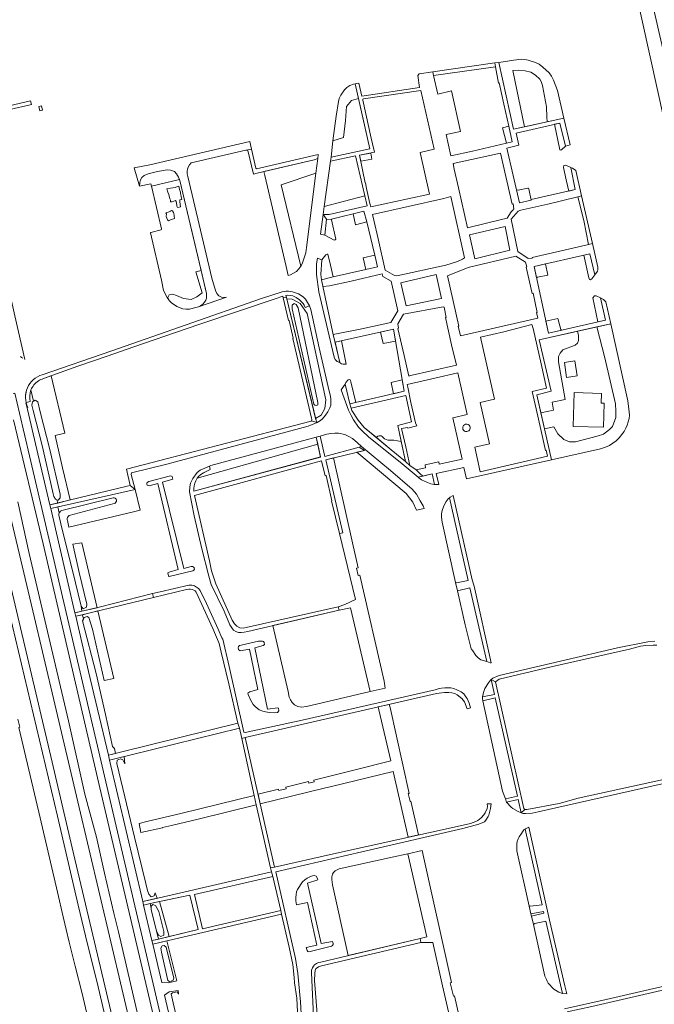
# Model space of a CAD drawing. Header units: metres. Extents: x 209813 to 223847, y 571801 to 587119.
# Tile 306 of 656: x 220373 to 220630, y 576081 to 576480. Entities that reach past the tile are written whole.
import ezdxf

# ---------------------------------------------------------------- set-up
doc = ezdxf.new("R2010")
doc.units = ezdxf.units.M
for name, color, linetype, lineweight in [('B-RO-GR-BEPLANTING_CULTUUR_BOSPLANTSOEN-GV', 8, 'Continuous', 0), ('B-RO-GR-BEPLANTING_CULTUUR_HEESTERS-GV', 8, 'Continuous', 0), ('B-RO-GR-BEPLANTING_CULTUUR_ROOS-GV', 8, 'Continuous', 0), ('B-RO-GR-HAAG-GV', 8, 'Continuous', 0), ('B-RO-OG-BEBOUWING_LAGE TRAFO-GV', 8, 'Continuous', 0), ('B-RO-OG-TERREIN_CULTUURSCHEIDING-GV', 8, 'Continuous', 0), ('B-RO-OG-WEG-GV', 8, 'Continuous', 0), ('B-RO-VH-VERHARDING_TEGEL-GV', 8, 'Continuous', 0)]:
    doc.layers.add(name, color=color, linetype=linetype, lineweight=lineweight)

msp = doc.modelspace()

# ---------------------------------------------------------------- linework, layer by layer
at = {"layer": 'B-RO-GR-BEPLANTING_CULTUUR_BOSPLANTSOEN-GV', "flags": 128}
for points in [[(220615.34, 576535.031), (220613.475, 576534.268), (220613.092, 576533.679), (220613.346, 576532.898), (220637.153, 576425.095), (220642.82, 576426.714), (220641.293, 576433.928), (220619.414, 576529.545), (220645.092, 576535.686), (220666.178, 576539.49), (220676.617, 576493.682), (220679.063, 576494.22), (220678.795, 576495.483), (220682.036, 576496.191), (220671.042, 576543.341), (220670.469, 576543.708), (220669.259, 576543.04)], [(220390.973, 576312.205), (220385.467, 576335.477), (220382.34, 576334.359)], [(220377.317, 576329.743), (220378.374, 576325.281), (220378.956, 576325.683), (220380.038, 576324.878), (220381.025, 576320.833), (220384.89, 576305.556), (220389.129, 576287.506), (220389.189, 576285.969), (220388.334, 576285.087), (220387.86, 576285.252), (220388.177, 576283.914), (220393.243, 576285.14), (220390.115, 576298.204), (220387.17, 576311.305), (220390.973, 576312.205)], [(220392.011, 576277.065), (220392.091, 576276.846), (220392.695, 576274.169), (220418.897, 576280.283), (220421.557, 576280.961), (220419.618, 576289.427), (220389.494, 576282.68), (220388.221, 576282.378), (220388.784, 576279.935)], [(220389.878, 576280.913), (220410.639, 576286.041)], [(220411.067, 576283.696), (220392.814, 576278.78)], [(220371.999, 576196.299), (220372.798, 576193.029), (220372.342, 576192.918), (220381.005, 576156.234), (220388.021, 576126.085), (220390.369, 576116.076), (220392.775, 576105.847), (220395.27, 576096.023), (220398.026, 576084.929), (220414.66, 576013.672), (220432.347, 575939.521), (220436.777, 575943.766), (220434.684, 575955.75), (220432.665, 575968.359), (220421.495, 576015.188), (220404.17, 576089.402), (220400.201, 576105.052), (220396.445, 576120.764), (220388.033, 576156.924), (220366.222, 576249.32)]]:
    msp.add_lwpolyline(points, dxfattribs=at)
for points in [[(220492.833, 576417.666), (220493.576, 576423.626), (220492.098, 576423.146), (220471.777, 576418.318), (220472.077, 576416.696), (220480.772, 576379.766), (220481.576, 576376.119), (220482.522, 576376.45), (220484.913, 576377.802), (220485.918, 576378.836), (220486.761, 576379.933), (220478.771, 576412.893)], [(220480.987, 576366.725), (220492.708, 576318.214), (220495.005, 576319.481), (220496.51, 576322.292), (220496.811, 576325.804), (220489.284, 576360.73), (220486.474, 576364.845), (220483.262, 576366.551)], [(220493.05, 576323.407), (220492.465, 576323.603), (220492.01, 576324.026), (220483.215, 576362.707), (220483.215, 576364.109), (220484.04, 576364.768), (220484.885, 576364.407), (220485.584, 576363.032), (220493.659, 576324.644), (220493.659, 576323.766)], [(220493.552, 576307.712), (220492.88, 576310.564), (220450.287, 576299.085), (220449.702, 576298.881), (220449.951, 576297.46), (220449.441, 576297.269), (220447.209, 576296.092), (220446.156, 576295.408), (220445.279, 576294.723), (220444.634, 576293.93)], [(220535.134, 576284.782), (220533.553, 576287.496), (220531.85, 576289.522), (220523.141, 576297.116), (220511.349, 576306.825), (220510.386, 576306.498), (220512.552, 576305.253), (220509.392, 576304.479), (220529.494, 576287.795), (220532.156, 576284.229), (220533.666, 576281.01), (220536.71, 576281.666), (220536.321, 576282.745)], [(220500, 576302.18), (220496.868, 576301.413), (220503.738, 576271.862), (220502.336, 576271.481), (220508.857, 576244.721), (220504.588, 576242.786), (220501.796, 576241.81), (220502.225, 576240.423), (220506.902, 576241.413), (220514.793, 576207.412), (220520.964, 576208.83), (220520.475, 576211.628), (220510.698, 576254.689), (220509.987, 576254.508), (220509.232, 576257.469), (220510.021, 576257.67), (220507.719, 576267.809)], [(220404.131, 576241.448), (220397.981, 576267.778), (220394.27, 576267.189), (220396.857, 576255.726), (220399.943, 576242.876), (220399.839, 576241.707), (220398.434, 576240.96), (220397.602, 576242.031), (220397.97, 576240.055)], [(220398.565, 576236.869), (220398.808, 576237.418), (220400.045, 576237.949), (220400.762, 576237.463), (220402.218, 576232.7), (220407.018, 576211.872), (220410.847, 576212.768), (220404.46, 576240.124), (220398.153, 576238.594)], [(220522.593, 576202.246), (220518.082, 576201.212), (220518.395, 576199.991), (220523.205, 576179.339), (220507.675, 576175.404), (220491.985, 576171.49), (220492.148, 576170.794), (220489.936, 576170.276), (220489.78, 576170.942), (220480.589, 576168.655), (220480.736, 576168.052), (220477.764, 576167.326), (220477.62, 576167.917), (220469.358, 576165.862), (220470.261, 576161.845), (220496.226, 576168.304), (220499.18, 576168.924), (220524.211, 576175.051), (220530.306, 576148.352), (220534.443, 576149.276), (220531.373, 576162.977), (220531.026, 576162.898), (220530.306, 576166.073), (220530.667, 576166.155), (220522.932, 576200.97)], [(220421.878, 576150.296), (220430.646, 576152.177), (220430.6, 576152.377), (220434.317, 576153.127), (220445.115, 576155.725), (220468.665, 576161.509), (220467.811, 576165.333), (220438.579, 576158.176), (220424.349, 576154.681), (220421.116, 576153.889)], [(220535.067, 576107.277), (220535.436, 576105.72), (220540.181, 576105.628), (220544.163, 576088.103), (220552.651, 576051.188), (220551.089, 576051), (220553.739, 576040.835), (220556.106, 576038.782), (220559.555, 576039.016), (220561.288, 576039.297), (220559.461, 576043.224), (220556.289, 576051.725), (220549.092, 576084.007), (220548.596, 576083.883), (220547.243, 576089.311), (220547.874, 576089.468), (220536.633, 576139.888), (220535.88, 576143.01), (220530.054, 576141.669), (220537.835, 576107.995)], [(220426.014, 576119.62), (220426.006, 576120.466), (220426.777, 576121.081), (220427.861, 576120.709), (220429.137, 576118.25), (220431.226, 576110.193), (220431.17, 576108.607), (220429.949, 576108.094), (220429, 576108.699), (220428.288, 576110.171), (220429.024, 576107.056), (220433.271, 576108.072), (220429.465, 576122.245), (220425.581, 576121.426)]]:
    msp.add_lwpolyline(points, close=True, dxfattribs=at)
at = {"layer": 'B-RO-GR-BEPLANTING_CULTUUR_BOSPLANTSOEN-GV'}
for points in [[(220382.34, 576334.359, 0.0681552), (220380.298, 576333.396)], [(220410.639, 576286.041, -0.9330231), (220411.067, 576283.696)], [(220388.784, 576279.935, -0.2074733), (220389.878, 576280.913)], [(220392.814, 576278.78, 0.2931791), (220392.011, 576277.065)]]:
    msp.add_lwpolyline(points, format="xyb", dxfattribs=at)
at = {"layer": 'B-RO-GR-BEPLANTING_CULTUUR_HEESTERS-GV', "flags": 128}
for points in [[(220510.166, 576447.926), (220508.812, 576453.916), (220508.031, 576453.725), (220506.645, 576453.201), (220505.369, 576452.421), (220504.46, 576451.482), (220502.88, 576449.253), (220502.305, 576447.979), (220501.937, 576446.752), (220500.991, 576440.793), (220499.755, 576430.731), (220504.039, 576432.124), (220504.889, 576439.067), (220505.173, 576444.735), (220507.298, 576447.144)], [(220594.072, 576428.621), (220591.771, 576437.994), (220589.636, 576437.504), (220591.792, 576427.158), (220591.983, 576426.966), (220592.413, 576427.141)], [(220571.038, 576436.771), (220568.52, 576436.12), (220570.043, 576429.856), (220572.466, 576430.444)], [(220421.274, 576412.445), (220425.909, 576413.332), (220426.137, 576412.384), (220437.497, 576415.112), (220437.098, 576416.062), (220436.367, 576417.385), (220435.555, 576418.326), (220433.834, 576418.949), (220432.512, 576419.078), (220428.559, 576418.381), (220424.814, 576417.461), (220423.14, 576416.713), (220422.294, 576415.917), (220421.72, 576414.946), (220421.384, 576413.894)], [(220495.789, 576400.896), (220498.21, 576400.894), (220513.639, 576404.369), (220512.676, 576408.497), (220496.237, 576404.123)], [(220513.505, 576397.883), (220512.33, 576402.251), (220507.947, 576401.219), (220508.915, 576396.709)], [(220496.465, 576392.578), (220500.208, 576390.566), (220500.59, 576390.646), (220500.846, 576390.853), (220499.196, 576398.71), (220497.173, 576399.063)], [(220498.727, 576380.435), (220497.732, 576384.816), (220497.43, 576384.864), (220496.856, 576384.562), (220495.228, 576382.508), (220494.84, 576376.597), (220495.077, 576374.429), (220499.811, 576375.667)], [(220433.237, 576366.248), (220433.367, 576366.077), (220434.338, 576365.12), (220436.409, 576363.62), (220438.893, 576362.709), (220440.28, 576362.517), (220441.602, 576362.563), (220444.2, 576363.134), (220445.221, 576363.5), (220446.193, 576363.961), (220447.022, 576364.597), (220447.629, 576365.346), (220448.139, 576366.142), (220448.491, 576367.018), (220448.461, 576368.867), (220446.335, 576378.15), (220444.169, 576377.727), (220446.68, 576369.162), (220444.54, 576367.503), (220442.261, 576366.391), (220439.1, 576366.912), (220436.361, 576368.108), (220434.799, 576368.615), (220433.33, 576368.311), (220432.804, 576367.279)], [(220518.958, 576353.262), (220520.101, 576348.589), (220525.126, 576349.589), (220524.282, 576354.465)], [(220598.911, 576353.593), (220583.397, 576350.088), (220588.236, 576329.287), (220582.418, 576327.811), (220584.048, 576320.526), (220589.217, 576321.61), (220588.556, 576324.765), (220593.921, 576325.891), (220591.148, 576341.138), (220591.148, 576343.307), (220591.815, 576344.737), (220592.954, 576346.087), (220597.909, 576347.925), (220598.942, 576348.799), (220599.312, 576349.831), (220599.312, 576351.817)], [(220588.314, 576301.46), (220608.243, 576305.907), (220610.22, 576306.526), (220611.83, 576307.289), (220613.249, 576308.18), (220614.509, 576309.135), (220615.769, 576310.297), (220617.843, 576312.845), (220618.53, 576314.246), (220619.009, 576315.441), (220619.793, 576318.117), (220619.922, 576319.567), (220619.765, 576321.958), (220619.242, 576325.336), (220612.395, 576356.64), (220606.764, 576355.368), (220610.013, 576342.763), (220614.257, 576324.197), (220614.495, 576321.164), (220614.495, 576318.623), (220613.146, 576314.929), (220611.873, 576313.681), (220609.41, 576311.881), (220606.894, 576310.981), (220598.038, 576308.742), (220595.611, 576308.742), (220593.333, 576309.71), (220590.975, 576311.987), (220589.36, 576314.819), (220585.517, 576313.959)], [(220517.399, 576310.47), (220523.324, 576305.418), (220529.136, 576300.807), (220527.421, 576308.833), (220524.443, 576309.437), (220521.988, 576309.455), (220520.682, 576309.944), (220519.722, 576310.854), (220519.259, 576311.118), (220518.53, 576311.151), (220517.91, 576311.018)], [(220443.41, 576257.788), (220442.852, 576258.123), (220442.279, 576258.155), (220439.234, 576257.362), (220430.629, 576292.374), (220434.805, 576293.521), (220434.603, 576294.623), (220434.077, 576294.878), (220433.328, 576294.863), (220425.04, 576292.688), (220424.466, 576292.274), (220424.338, 576291.844), (220424.337, 576291.494), (220424.411, 576291.181), (220424.831, 576290.951), (220425.213, 576290.887), (220428.801, 576291.872), (220436.923, 576256.966), (220433.273, 576255.854), (220432.838, 576255.623), (220432.906, 576254.978), (220433.065, 576254.404), (220433.367, 576254.117), (220442.899, 576256.338), (220443.297, 576256.64), (220443.553, 576257.023), (220443.537, 576257.437)], [(220549.486, 576251.674), (220549.787, 576251.483), (220554.632, 576252.482), (220546.956, 576285.968), (220546.49, 576285.539), (220545.692, 576284.504), (220545.102, 576283.517), (220544.527, 576282.338), (220544.063, 576280.841), (220543.775, 576279.535), (220543.71, 576278.132), (220544.011, 576276.124)], [(220555.736, 576224.738), (220556.436, 576223.924), (220557.725, 576222.042), (220558.6, 576221.085), (220559.747, 576220.304), (220562.136, 576219.572), (220555.298, 576249.549), (220550.247, 576248.28), (220553.339, 576234.476)], [(220461.414, 576224.44), (220462.148, 576223.986), (220465.957, 576224.668), (220469.303, 576208.267), (220465.987, 576207.346), (220465.256, 576206.735), (220465.365, 576206.231), (220466.303, 576204.127), (220467.448, 576202.262), (220468.196, 576201.368), (220468.992, 576200.651), (220469.836, 576200.076), (220471.286, 576199.549), (220472.369, 576199.245), (220474.026, 576198.94), (220475.859, 576198.811), (220477.213, 576199.001), (220477.82, 576199.638), (220477.629, 576200.701), (220477.454, 576200.817), (220473.263, 576200.264), (220468.029, 576225.112), (220471.44, 576226.144), (220472.003, 576226.565), (220471.824, 576227.387), (220471.601, 576227.706), (220471.171, 576227.882), (220469.593, 576227.851), (220462.58, 576226.281), (220461.863, 576226.106), (220461.401, 576225.74), (220461.288, 576225.214)], [(220499.59, 576106.116), (220494.951, 576105.253), (220489.414, 576129.782), (220493.606, 576131.05), (220493.464, 576131.643), (220493.002, 576132.568), (220492.286, 576132.791), (220491.457, 576132.649), (220490.325, 576132.283), (220489.225, 576131.822), (220488.3, 576131.138), (220487.455, 576130.342), (220485.332, 576127.205), (220484.981, 576126.217), (220484.788, 576125.086), (220484.692, 576123.859), (220484.706, 576122.616), (220484.93, 576120.977), (220489.47, 576121.831), (220493.214, 576104.585), (220488.861, 576103.703), (220489.228, 576102.406), (220489.53, 576102.023), (220489.944, 576101.895), (220499.157, 576104.181), (220499.587, 576104.435), (220499.779, 576104.85), (220499.795, 576105.264)]]:
    msp.add_lwpolyline(points, close=True, dxfattribs=at)
at = {"layer": 'B-RO-GR-BEPLANTING_CULTUUR_HEESTERS-GV'}
msp.add_lwpolyline([(220554.92, 576315.439, 1.5929549), (220554.026, 576312.879)], format="xyb", dxfattribs=at)
at = {"layer": 'B-RO-GR-BEPLANTING_CULTUUR_ROOS-GV', "flags": 128}
for points in [[(220593.393, 576439.967), (220590.844, 576451.157), (220589.223, 576455.334), (220588.364, 576456.96), (220587.345, 576458.427), (220584.894, 576460.708), (220583.301, 576461.905), (220581.868, 576462.591), (220578.841, 576463.55), (220577.567, 576463.823), (220576.164, 576463.856), (220573.136, 576463.508), (220567, 576462.623), (220572.933, 576435.558), (220577.389, 576436.518), (220572.721, 576459.38), (220574.878, 576459.443), (220577.732, 576459.157), (220580.016, 576458.586), (220581.887, 576457.444), (220583.6, 576455.825), (220584.198, 576454.805), (220584.667, 576453.255), (220586.285, 576444.632), (220586.412, 576440.411), (220586.607, 576438.504)], [(220594.298, 576415.013), (220595.435, 576410.442), (220597.927, 576411.009), (220596.151, 576419.981), (220594.176, 576420.861), (220593.395, 576420.734), (220593.251, 576419.922)], [(220578.985, 576411.586), (220578.789, 576411.586), (220574.789, 576410.793), (220574.199, 576410.881), (220575.421, 576405.598), (220580.155, 576406.772), (220579.1, 576411.277)], [(220516.727, 576384.463), (220511.977, 576383.368), (220513.008, 576378.618), (220517.805, 576379.729)], [(220605.928, 576376.5), (220603.856, 576385.014), (220601.512, 576384.479), (220603.484, 576375.165), (220603.755, 576374.623), (220604.009, 576374.48), (220604.647, 576374.83)], [(220585.895, 576380.922), (220581.291, 576379.873), (220582.308, 576375.204), (220582.625, 576375.521), (220586.865, 576376.282)], [(220607.183, 576357.384), (220610.192, 576358.076), (220608.207, 576367.078), (220606.425, 576367.976), (220605.788, 576367.945), (220605.07, 576367.085)], [(220586.115, 576357.722), (220587.192, 576352.777), (220592.487, 576354.003), (220592.149, 576354.222), (220590.927, 576358.685)], [(220527.841, 576333.904), (220523.304, 576332.746), (220524.302, 576328.198), (220528.655, 576329.204)], [(220534.248, 576294.38), (220534.595, 576294.092), (220535.678, 576293.342), (220538.099, 576292.193), (220539.373, 576291.697), (220540.744, 576291.457), (220540.958, 576291.448), (220539.983, 576295.712)]]:
    msp.add_lwpolyline(points, close=True, dxfattribs=at)
at = {"layer": 'B-RO-GR-HAAG-GV', "flags": 128}
msp.add_lwpolyline([(220529.136, 576300.807), (220527.421, 576308.833), (220524.443, 576309.437), (220521.988, 576309.455), (220520.682, 576309.944), (220519.722, 576310.854), (220519.259, 576311.118), (220518.53, 576311.151), (220517.91, 576311.018), (220517.399, 576310.47), (220523.324, 576305.418)], close=True, dxfattribs=at)
at = {"layer": 'B-RO-OG-BEBOUWING_LAGE TRAFO-GV', "flags": 128}
msp.add_lwpolyline([(220380.52, 576444.764), (220380.89, 576442.979), (220381.933, 576443.202), (220381.563, 576444.987)], close=True, dxfattribs=at)
at = {"layer": 'B-RO-OG-TERREIN_CULTUURSCHEIDING-GV', "flags": 128}
for points in [[(220577.389, 576436.518), (220586.607, 576438.504), (220586.412, 576440.411), (220586.285, 576444.632), (220584.667, 576453.255), (220584.198, 576454.805), (220583.6, 576455.825), (220581.887, 576457.444), (220580.016, 576458.586), (220577.732, 576459.157), (220574.878, 576459.443), (220572.721, 576459.38)], [(220510.166, 576447.926), (220507.298, 576447.144), (220505.173, 576444.735), (220504.889, 576439.067), (220504.039, 576432.124), (220499.755, 576430.731), (220498.991, 576424.216), (220514.762, 576427.601)], [(220510.988, 576422.533), (220515.491, 576423.409), (220515.095, 576425.8), (220510.568, 576424.976)], [(220496.237, 576404.123), (220512.676, 576408.497), (220508.911, 576424.643), (220498.79, 576422.502)], [(220492.833, 576417.666), (220478.771, 576412.893), (220486.761, 576379.933), (220486.86, 576380.062), (220487.387, 576381.273), (220488.713, 576385.367), (220489.082, 576387.582)], [(220433.237, 576366.248), (220432.804, 576367.279), (220433.33, 576368.311), (220434.799, 576368.615), (220436.361, 576368.108), (220439.1, 576366.912), (220442.261, 576366.391), (220444.54, 576367.503), (220446.68, 576369.162), (220444.169, 576377.727), (220446.335, 576378.15), (220437.687, 576414.659), (220437.497, 576415.112), (220426.137, 576412.384), (220430.273, 576395.162), (220430.097, 576394.716), (220425.937, 576393.589), (220425.736, 576393.452), (220430.252, 576374.223), (220431.077, 576370.127), (220432.46, 576367.273)], [(220436.463, 576404.74), (220436.218, 576406.131), (220435.895, 576406.551), (220434.492, 576406.12), (220433.856, 576406.057), (220433.811, 576406.686), (220433.629, 576407.213), (220433.211, 576409.018), (220432.741, 576410.036), (220432.458, 576411.266), (220433.925, 576411.572), (220434.831, 576411.674), (220435.799, 576411.862), (220436.718, 576412.218), (220437.273, 576412.356), (220437.487, 576411.078), (220437.964, 576410.042), (220437.965, 576409.334), (220438.054, 576408.986), (220438.093, 576408.732), (220438.172, 576408.426), (220438.251, 576408.2), (220438.537, 576406.985), (220437.61, 576406.837), (220437.596, 576405.988), (220437.979, 576404.084), (220437.373, 576403.911), (220436.671, 576403.766), (220436.491, 576404.314)], [(220432.184, 576400.041), (220432.215, 576401.144), (220432.007, 576401.574), (220433.344, 576401.977), (220433.906, 576402.231), (220434.317, 576402.58), (220434.663, 576402.345), (220435.041, 576401.767), (220435.195, 576401.407), (220435.501, 576399.328), (220435.034, 576399.226), (220434.649, 576398.974), (220434.103, 576398.845), (220433.014, 576398.409), (220432.631, 576398.748)], [(220555.075, 576392.727), (220557.233, 576383.001), (220571.482, 576386.48), (220569.611, 576396.011)], [(220490.212, 576363.897), (220488.509, 576363.23), (220488.081, 576364.134), (220487.67, 576364.82), (220487.308, 576365.236), (220486.179, 576366.36), (220484.83, 576367.305), (220483.436, 576367.877), (220482.699, 576368.06), (220481.184, 576368.165), (220480.67, 576368.095), (220480.987, 576366.725), (220483.262, 576366.551), (220486.474, 576364.845), (220489.284, 576360.73), (220496.811, 576325.804), (220496.51, 576322.292), (220495.005, 576319.481), (220492.708, 576318.214), (220492.916, 576317.352), (220493.327, 576316.579), (220494.701, 576317.414), (220495.451, 576318.066), (220496.695, 576319.515), (220497.652, 576320.884), (220498.483, 576322.461), (220498.834, 576323.608), (220498.947, 576324.883), (220498.933, 576326.237), (220498.663, 576327.799), (220498.171, 576329.33), (220494.109, 576346.862), (220490.826, 576362.418)], [(220584.048, 576320.526), (220585.517, 576313.959), (220589.36, 576314.819), (220590.975, 576311.987), (220593.333, 576309.71), (220595.611, 576308.742), (220598.038, 576308.742), (220606.894, 576310.981), (220609.41, 576311.881), (220611.873, 576313.681), (220613.146, 576314.929), (220614.495, 576318.623), (220614.495, 576321.164), (220614.257, 576324.197), (220610.013, 576342.763), (220606.764, 576355.368), (220598.911, 576353.593), (220599.312, 576351.817), (220599.312, 576349.831), (220598.942, 576348.799), (220597.909, 576347.925), (220592.954, 576346.087), (220591.815, 576344.737), (220591.148, 576343.307), (220591.148, 576341.138), (220593.921, 576325.891), (220588.556, 576324.765), (220589.217, 576321.61)], [(220504.187, 576344.995), (220503.259, 576349.717), (220500.676, 576349.134), (220502.548, 576340.783), (220502.787, 576340.623), (220503.233, 576340.415), (220503.855, 576340.24), (220504.603, 576340.159), (220505.129, 576340.206)], [(220508.983, 576324.658), (220506.939, 576333.034), (220506.923, 576333.591), (220506.748, 576333.847), (220506.43, 576333.99), (220505.952, 576333.879), (220504.995, 576332.813), (220504.675, 576332.064), (220506.579, 576324.102)], [(220507.174, 576322.365), (220507.453, 576321.401), (220509.951, 576317.446), (220512.37, 576314.575), (220517.399, 576310.47), (220517.91, 576311.018), (220518.53, 576311.151), (220519.259, 576311.118), (220519.722, 576310.854), (220520.682, 576309.944), (220521.988, 576309.455), (220524.443, 576309.437), (220527.421, 576308.833), (220526.027, 576315.359), (220531.638, 576316.819), (220529.227, 576327.482)], [(220597.138, 576314.994), (220597.559, 576328.669), (220608.661, 576328.327), (220608.54, 576324.411), (220609.765, 576324.373), (220609.465, 576314.614)], [(220506.216, 576310.916), (220504.591, 576311.651), (220502.01, 576312.227), (220500.464, 576312.277), (220498.887, 576312.167), (220497.325, 576311.881), (220494.517, 576311.005), (220496.439, 576302.815), (220510.386, 576306.498), (220511.349, 576306.825), (220509.655, 576308.332), (220507.697, 576310.023)], [(220444.634, 576293.93), (220444.098, 576292.972), (220443.683, 576291.936), (220443.427, 576290.885), (220443.298, 576289.77), (220443.345, 576288.718), (220494.75, 576302.626), (220493.552, 576307.712)], [(220411.108, 576184.381), (220410.348, 576185.168), (220407.496, 576198.101), (220403.72, 576214.811), (220398.254, 576236.167), (220398.565, 576236.869), (220398.153, 576238.594), (220395.485, 576237.966), (220400.676, 576215.536), (220408.688, 576181.615), (220411.596, 576182.34)], [(220514.793, 576207.412), (220506.902, 576241.413), (220502.225, 576240.423), (220475.416, 576234.172), (220481.556, 576207.426), (220482.016, 576205.227), (220482.573, 576204.047), (220483.257, 576203.074), (220484.18, 576202.054), (220485.454, 576201.351), (220486.952, 576201.127), (220489.008, 576201.379), (220500, 576204.013)], [(220563.841, 576212.28), (220563.563, 576212.061), (220562.749, 576211.01), (220561.361, 576208.669), (220560.722, 576207.124), (220560.426, 576205.244), (220565.195, 576206.311)], [(220560.504, 576203.738), (220568.506, 576167.103), (220569.66, 576163.907), (220574.539, 576165.083), (220565.528, 576204.842)], [(220428.456, 576123.631), (220427.63, 576125.803), (220427.291, 576124.569), (220426.02, 576124.189), (220425.056, 576125.212), (220424.561, 576126.717), (220423.904, 576129.658), (220419.317, 576148.377), (220412.069, 576178.278), (220412.224, 576179.597), (220413.545, 576180.126), (220414.529, 576179.788), (220415.308, 576178.182), (220415.114, 576181.049), (220409.165, 576179.586), (220422.608, 576122.29)], [(220570.172, 576162.59), (220572.037, 576160.566), (220572.658, 576159.992), (220574.808, 576158.763), (220576.077, 576158.258), (220574.864, 576163.65)], [(220574.237, 576145.633), (220574.25, 576142.876), (220579.3, 576120.418), (220579.662, 576120.37), (220584.602, 576121.003), (220577.698, 576151.704), (220577.127, 576151.303), (220576.616, 576150.618), (220576.185, 576149.886), (220575.228, 576148.548), (220574.797, 576147.656), (220574.461, 576146.652)], [(220535.067, 576107.277), (220537.835, 576107.995), (220530.054, 576141.669), (220523.813, 576140.233), (220502.328, 576135.554), (220501.467, 576135.188), (220500.622, 576134.679), (220500, 576134.088), (220499.616, 576133.342), (220499.329, 576132.354), (220499.311, 576131.27), (220499.532, 576129.103), (220505.704, 576101.561), (220505.91, 576100.378)], [(220475.303, 576132.424), (220443.548, 576125.111), (220446.833, 576111.245), (220478.579, 576118.62)], [(220429.465, 576122.245), (220433.271, 576108.072), (220445.112, 576110.905), (220441.731, 576124.826)], [(220429.024, 576107.056), (220426.018, 576119.097), (220426.014, 576119.62), (220425.581, 576121.426), (220422.948, 576120.839), (220426.337, 576106.427)], [(220580.012, 576117.248), (220580.211, 576116.366), (220585.3, 576117.56), (220585.125, 576118.293)], [(220586.579, 576090.039), (220587.056, 576089.146), (220589.364, 576086.769), (220591.275, 576085.54), (220592.771, 576084.924), (220586.109, 576114.277), (220581.535, 576113.421), (220580.988, 576112.932), (220585.705, 576092.079), (220586.341, 576090.692)]]:
    msp.add_lwpolyline(points, close=True, dxfattribs=at)
for points in [[(220376.989, 576325.032), (220375.377, 576324.694), (220375.284, 576324.455), (220375.487, 576323.537), (220380.145, 576303.876), (220384.995, 576283.147), (220388.177, 576283.914), (220387.86, 576285.252), (220387.267, 576285.459), (220386.637, 576286.53), (220386.307, 576287.667), (220386.061, 576288.887), (220381.79, 576307.221), (220378.188, 576321.378), (220377.679, 576323.584), (220377.968, 576325.002), (220378.374, 576325.281), (220377.317, 576329.743)], [(220358.703, 576325.673), (220358, 576325.527), (220368.935, 576278.992), (220378.071, 576240.217), (220387.01, 576202.397), (220396.366, 576162.665), (220414.206, 576087.07), (220433.235, 576006.095), (220433.557, 576005.118), (220434.41, 576003.176)], [(220434.41, 576003.176), (220440.328, 575990.311), (220440.727, 575990.403), (220440.977, 575989.356), (220443.994, 575990.118), (220449.509, 575966.965), (220452.14, 575967.56), (220450.416, 575974.866), (220453.462, 575975.591), (220450.869, 575986.831), (220446.226, 576006.378), (220432.383, 576065.094), (220423.161, 576104.659), (220419.426, 576120.608), (220410.342, 576159.171), (220405.823, 576178.943), (220397.186, 576215.355), (220392.07, 576237.27), (220376.762, 576303.064), (220372.696, 576320.301), (220370.747, 576328.504), (220370.045, 576328.318)], [(220370.217, 576317.64), (220382.234, 576267.336), (220393.14, 576220.133), (220405.166, 576168.413), (220417.679, 576115.564), (220446.188, 575994.035)], [(220429.568, 576037.867), (220412.851, 576109.942), (220410.942, 576117.601), (220407.14, 576133.798), (220403.84, 576148.397), (220399.134, 576165.792), (220392.516, 576195.637), (220376.585, 576263.424), (220371.939, 576284.431)], [(220388.221, 576282.378), (220385.334, 576281.694), (220395.146, 576239.429), (220397.97, 576240.055), (220397.602, 576242.031), (220394.104, 576256.518), (220389.778, 576273.714), (220388.756, 576278.476)], [(220388.784, 576279.935), (220388.221, 576282.378)]]:
    msp.add_lwpolyline(points, dxfattribs=at)
at = {"layer": 'B-RO-OG-TERREIN_CULTUURSCHEIDING-GV'}
for points in [[(220377.317, 576329.743, 0.1401131), (220376.989, 576325.032)], [(220388.756, 576278.476, -0.208351), (220388.784, 576279.935)]]:
    msp.add_lwpolyline(points, format="xyb", dxfattribs=at)
at = {"layer": 'B-RO-OG-WEG-GV', "flags": 128}
for points in [[(220357.131, 576288.759), (220366.222, 576249.32), (220388.033, 576156.924), (220396.445, 576120.764), (220400.201, 576105.052), (220404.17, 576089.402), (220421.495, 576015.188), (220432.665, 575968.359), (220434.684, 575955.75), (220436.777, 575943.766), (220433.835, 575940.947), (220434.306, 575938.443)], [(220437.862, 575941.32), (220439.935, 575941.91), (220438.904, 575946.08), (220438.481, 575948.025), (220435.451, 575968.241), (220435.24, 575969.222), (220426.089, 576008.081), (220421.785, 576026.486), (220394.583, 576141.822), (220385.367, 576181.085), (220366.967, 576259.136)]]:
    msp.add_lwpolyline(points, dxfattribs=at)
for points in [[(220436.471, 576090.17), (220432.419, 576106.301), (220426.677, 576104.981), (220430.322, 576089.421), (220432.893, 576089.277)], [(220430.452, 576104.285), (220431.288, 576104.482), (220432.087, 576103.744), (220435.178, 576091.225), (220434.941, 576090.442), (220434.171, 576089.927), (220433.469, 576089.88), (220432.863, 576090.201), (220430.192, 576101.748), (220429.998, 576103.402)], [(220438.34, 576066.577), (220434.955, 576081.191), (220434.152, 576084.918), (220434.689, 576085.296), (220436.542, 576085.71), (220437.173, 576084.772), (220436.956, 576086.146), (220433.376, 576085.662), (220431.509, 576084.356), (220435.769, 576065.981)]]:
    msp.add_lwpolyline(points, close=True, dxfattribs=at)
at = {"layer": 'B-RO-VH-VERHARDING_TEGEL-GV', "flags": 128}
for points in [[(220565.373, 576462.388), (220540.197, 576458.756), (220540.527, 576457.304), (220565.673, 576460.799)], [(220515.81, 576429.512), (220515.243, 576431.915), (220513.087, 576441.73), (220511.818, 576447.22), (220511.818, 576447.746), (220512.185, 576447.873), (220535.426, 576451.154), (220540.84, 576427.351), (220535.045, 576426.032), (220538.873, 576409.206), (220530.089, 576407.322), (220515.131, 576403.976), (220514.671, 576405.365), (220513.379, 576411.428), (220512.977, 576413.757), (220512.774, 576413.713), (220510.568, 576424.976), (220516.545, 576426.131)], [(220469.055, 576417.672), (220492.098, 576423.146), (220493.576, 576423.626), (220493.783, 576425.29), (220468.781, 576419.472), (220468.526, 576419.712), (220466.704, 576427.475), (220464.406, 576426.95), (220465.171, 576426.87), (220467.478, 576417.297)], [(220550.653, 576411.778), (220548.936, 576419.253), (220548.422, 576421.552), (220567.69, 576425.856), (220572.402, 576405.087), (220572.839, 576405.186), (220573.108, 576403.242), (220572.709, 576402.652), (220572.039, 576402), (220570.347, 576399.452), (220569.869, 576399.229), (220568.02, 576398.881), (220554.299, 576395.577)], [(220544.64, 576407.386), (220547.585, 576408.271), (220553.026, 576383.343), (220552.244, 576382.754), (220550.267, 576381.864), (220545.501, 576380.386), (220525.69, 576376.088), (220524.638, 576376.232), (220520.895, 576378.355), (220518.041, 576391.003), (220516.291, 576398.682), (220515.783, 576400.967)], [(220600.562, 576408.502), (220599.094, 576408.091), (220601.395, 576398.456), (220603.375, 576388.732), (220604.989, 576389.097)], [(220496.465, 576392.578), (220497.173, 576399.063), (220495.789, 576400.896), (220494.706, 576392.983)], [(220493.419, 576383.185), (220493.123, 576380.933), (220493.119, 576376.551), (220494.004, 576369.586), (220500.224, 576343.111), (220500.606, 576342.139), (220501.449, 576341.294), (220502.518, 576340.929), (220499.827, 576352.273), (220497.072, 576364.835), (220495.077, 576374.429), (220494.84, 576376.597), (220495.228, 576382.508)], [(220580.505, 576368.875), (220580.981, 576368.985), (220582.518, 576361.215), (220582.274, 576361.149), (220582.799, 576358.842), (220551.437, 576351.705), (220550.548, 576355.613), (220550.761, 576355.661), (220546.246, 576376.067), (220554.631, 576379.373), (220573.87, 576384.023), (220577.819, 576381.581), (220578.359, 576379.636), (220578.032, 576379.56)], [(220529.374, 576363.878), (220527.201, 576373.218), (220541.609, 576376.614), (220543.799, 576366.843)], [(220491.081, 576318.358), (220491.227, 576317.736), (220491.227, 576317.481), (220491.099, 576317.226), (220493.327, 576316.579), (220492.916, 576317.352), (220480.855, 576367.273), (220479.596, 576367.162), (220481.775, 576357.903), (220481.988, 576357.953), (220483.669, 576350.742), (220483.471, 576350.696)], [(220547.817, 576348.028), (220549.792, 576339.787), (220530.667, 576335.436), (220530.453, 576335.371), (220528.605, 576343.686), (220526.108, 576354.732), (220526.337, 576354.784), (220525.989, 576356.551), (220528.351, 576360.453), (220544.433, 576363.48), (220544.783, 576363.305), (220545.64, 576359.192), (220545.31, 576359.117)], [(220584.142, 576340.369), (220586.355, 576330.426), (220580.45, 576329.114), (220582.107, 576322.149), (220583.996, 576313.724), (220585.901, 576305.25), (220586.195, 576305.318), (220586.741, 576302.87), (220559.474, 576296.502), (220557.22, 576306.56), (220563.195, 576307.899), (220559.436, 576324.68), (220565.189, 576325.969), (220559.536, 576351.202), (220569.031, 576353.329), (220580.369, 576356.28), (220580.932, 576354.719)], [(220597.847, 576341.531), (220593.559, 576340.866), (220594.489, 576334.869), (220598.777, 576335.534)], [(220529.136, 576300.807), (220523.324, 576305.418), (220512.37, 576314.575), (220509.951, 576317.446), (220507.453, 576321.401), (220506.579, 576324.102), (220504.675, 576332.064), (220503.031, 576329.755), (220506.083, 576321.513), (220507.101, 576319.409), (220508.135, 576317.623), (220510.155, 576314.737), (220511.27, 576313.397), (220514.342, 576310.59), (220526.937, 576300.458), (220534.248, 576294.38), (220536.157, 576294.823), (220535.102, 576295.695), (220533.433, 576297.401), (220530.879, 576299.174)], [(220444.634, 576293.93), (220445.279, 576294.723), (220446.156, 576295.408), (220448.373, 576296.744), (220449.441, 576297.269), (220449.951, 576297.46), (220449.702, 576298.881), (220445.84, 576297.193), (220444.675, 576296.302), (220442.872, 576293.881), (220442.026, 576292.018), (220441.674, 576290.425), (220441.592, 576288.417), (220443.431, 576278.679), (220446.604, 576265.29), (220449.398, 576254.18), (220450.43, 576250.817), (220455.646, 576240.008), (220457.935, 576234.556), (220458.683, 576233.232), (220459.399, 576232.355), (220460.403, 576231.765), (220461.454, 576231.461), (220462.522, 576231.412), (220463.749, 576231.49), (220465.199, 576231.792), (220502.225, 576240.423), (220501.796, 576241.81), (220464.5, 576233.402), (220463.32, 576233.18), (220461.998, 576233.325), (220460.803, 576233.899), (220459.848, 576234.92), (220458.83, 576236.339), (220452.215, 576251.07), (220450.436, 576256.362), (220449.635, 576260.449), (220443.582, 576286.933), (220495.163, 576300.952), (220496.618, 576294.974), (220496.982, 576295.058), (220499.348, 576284.828), (220499.101, 576284.771), (220502.336, 576271.481), (220503.738, 576271.862), (220496.868, 576301.413), (220512.552, 576305.253), (220510.386, 576306.498), (220496.439, 576302.815), (220494.517, 576311.005), (220492.88, 576310.564), (220494.75, 576302.514), (220443.345, 576288.718), (220443.298, 576289.77), (220443.427, 576290.885), (220443.683, 576291.936), (220444.098, 576292.972)], [(220563.953, 576219.152), (220556.94, 576250.169), (220556.194, 576252.799), (220548.52, 576286.95), (220548.244, 576286.876), (220547.32, 576286.303), (220546.956, 576285.968), (220554.632, 576252.482), (220549.787, 576251.483), (220549.486, 576251.674), (220550.247, 576248.28), (220555.298, 576249.549), (220562.136, 576219.572), (220563.506, 576219.152)], [(220461.877, 576192.579), (220461.162, 576194.587), (220414.11, 576182.967), (220408.688, 576181.615), (220409.165, 576179.586)], [(220468.665, 576161.509), (220474.483, 576135.948), (220476.025, 576136.222), (220464.184, 576188.863), (220462.78, 576188.434), (220467.811, 576165.333)], [(220580.211, 576116.366), (220580.988, 576112.932), (220581.535, 576113.421), (220586.109, 576114.277), (220592.771, 576084.924), (220594.537, 576084.809), (220593.785, 576088.14), (220587.592, 576114.673), (220579.23, 576152.508), (220577.829, 576151.796), (220577.698, 576151.704), (220584.602, 576121.003), (220579.662, 576120.37), (220579.3, 576120.418), (220580.012, 576117.248), (220585.125, 576118.293), (220585.3, 576117.56)], [(220475.303, 576132.424), (220474.845, 576134.358), (220425.296, 576122.9), (220422.608, 576122.29), (220422.948, 576120.839), (220425.655, 576121.443), (220441.731, 576124.826), (220445.112, 576110.905), (220428.425, 576106.913), (220426.337, 576106.427), (220426.677, 576104.981), (220429.063, 576105.521), (220478.935, 576117.12), (220478.579, 576118.62), (220446.833, 576111.245), (220443.548, 576125.111)]]:
    msp.add_lwpolyline(points, close=True, dxfattribs=at)
for points in [[(220600.562, 576408.502), (220598.236, 576418.713), (220596.931, 576419.647), (220596.151, 576419.981), (220597.927, 576411.009), (220580.113, 576406.953), (220580.155, 576406.772), (220575.421, 576405.598), (220570.296, 576427.753), (220575.097, 576428.975), (220573.999, 576433.916), (220591.771, 576437.994), (220594.072, 576428.621), (220595.863, 576429.128), (220593.393, 576439.967), (220572.933, 576435.558), (220567, 576462.623), (220565.373, 576462.388)], [(220540.197, 576458.756), (220534.649, 576457.939), (220534.169, 576457.253), (220534.897, 576452.36), (220511.5, 576448.91), (220510.248, 576454.206), (220509.466, 576454.075), (220508.812, 576453.916), (220514.762, 576427.601), (220498.991, 576424.216), (220498.79, 576422.502), (220508.911, 576424.643), (220513.639, 576404.369), (220498.21, 576400.894), (220495.789, 576400.896)], [(220565.673, 576460.799), (220566.909, 576454.232), (220567.146, 576454.288), (220569.037, 576445.675), (220571.038, 576436.771), (220572.466, 576430.444), (220570.043, 576429.856), (220556.37, 576426.616), (220547.573, 576424.66), (220545.651, 576433.309), (220551.448, 576434.598), (220547.795, 576451.037), (220542.256, 576449.708), (220540.527, 576457.304)], [(220377.046, 576445.435), (220377.481, 576445.55), (220377.11, 576446.949), (220368.439, 576444.93), (220366.867, 576452.46), (220366.418, 576454.726), (220368.781, 576455.198), (220368.533, 576456.292), (220362.544, 576455.053), (220363.165, 576452.211), (220365.522, 576452.684), (220367.175, 576444.663), (220355.849, 576442.028), (220356.919, 576437.697), (220352.725, 576436.347), (220352.025, 576436.896), (220352.165, 576438.637), (220353.168, 576444.364), (220351.381, 576444.715), (220350.501, 576439.774)], [(220358.398, 576441.161), (220360.354, 576441.626), (220377.046, 576445.435)], [(220466.704, 576427.475), (220465.991, 576430.512), (220425.439, 576421.061), (220419.174, 576419.856), (220421.274, 576412.445), (220421.384, 576413.894), (220421.72, 576414.946), (220422.294, 576415.917), (220423.14, 576416.713), (220424.814, 576417.461), (220428.559, 576418.381), (220432.512, 576419.078), (220433.834, 576418.949), (220435.555, 576418.326), (220436.367, 576417.385), (220437.098, 576416.062), (220437.687, 576414.659), (220446.081, 576379.259), (220448.461, 576368.867), (220448.491, 576367.018), (220448.139, 576366.142), (220447.629, 576365.346), (220447.022, 576364.597), (220446.193, 576363.961), (220445.221, 576363.5), (220456.634, 576367.408), (220455.741, 576367.25), (220454.61, 576367.41), (220453.511, 576367.985), (220452.699, 576368.815), (220452.111, 576370.058), (220450.666, 576375.095), (220440.843, 576416.329), (220440.685, 576417.365), (220440.67, 576418.449), (220440.814, 576419.341), (220441.07, 576420.169), (220441.517, 576421.045), (220442.251, 576421.889), (220464.406, 576426.95)], [(220374.838, 576342.131), (220370.766, 576359.834), (220364.274, 576388.374), (220361.574, 576400.313), (220355.231, 576428.024)], [(220603.375, 576388.732), (220600.45, 576388.028), (220593.966, 576386.58), (220580.528, 576383.467), (220580.578, 576383.252), (220578.936, 576383.046), (220574.636, 576385.935), (220572.052, 576399.036), (220574.812, 576402.316), (220575.922, 576402.681), (220586.888, 576405.16), (220599.094, 576408.091)], [(220497.173, 576399.063), (220499.196, 576398.71), (220499.197, 576399.013), (220512.33, 576402.251), (220513.505, 576397.883), (220516.727, 576384.463), (220517.805, 576379.729), (220513.008, 576378.618), (220499.811, 576375.667), (220495.077, 576374.429)], [(220536.157, 576294.823), (220539.983, 576295.712), (220540.958, 576291.448), (220542.305, 576291.392), (220542.665, 576291.407), (220541.529, 576295.838), (220552.765, 576298.265), (220553.901, 576293.78), (220588.314, 576301.46), (220582.418, 576327.811), (220588.236, 576329.287), (220583.397, 576350.088), (220612.395, 576356.64), (220610.367, 576365.528), (220609.419, 576366.379), (220608.207, 576367.078), (220610.192, 576358.076), (220587.192, 576352.777), (220581.291, 576379.873), (220603.856, 576385.014), (220605.928, 576376.5), (220607.041, 576377.951), (220607.169, 576378.46), (220607.169, 576379.543), (220604.989, 576389.097)], [(220495.711, 576371.672), (220498.312, 576372.026), (220507.062, 576373.917), (220519.696, 576376.85), (220519.938, 576375.793), (220523.306, 576373.883), (220526.041, 576361.851), (220523.199, 576357.156), (220511.448, 576354.501), (220499.827, 576352.273)], [(220480.855, 576367.273), (220480.67, 576368.095), (220481.184, 576368.165), (220482.699, 576368.06), (220483.436, 576367.877), (220484.83, 576367.305), (220486.179, 576366.36), (220487.308, 576365.236), (220487.67, 576364.82), (220488.081, 576364.134), (220488.509, 576363.23), (220490.212, 576363.897), (220489.49, 576365.24), (220488.599, 576366.548), (220487.755, 576367.329), (220486.848, 576368.031), (220485.765, 576368.75), (220483.375, 576369.597), (220482.595, 576369.757), (220481.718, 576369.805), (220480.826, 576369.758), (220479.105, 576369.489), (220470.433, 576366.677), (220410.098, 576345.687), (220381.829, 576335.935)], [(220419.015, 576347.183), (220440.214, 576354.546), (220446.23, 576356.621), (220476.313, 576366.783), (220479.449, 576367.804), (220479.596, 576367.162)], [(220500.676, 576349.134), (220524.282, 576354.465), (220528.655, 576329.204), (220506.579, 576324.102)], [(220382.34, 576334.359), (220396.314, 576339.448), (220408.179, 576343.439), (220419.015, 576347.183)], [(220530.879, 576299.174), (220529.276, 576306.677), (220527.577, 576314.074), (220529.987, 576314.596), (220530.055, 576314.282), (220533.708, 576315.144), (220533.232, 576316.39), (220531.342, 576324.73), (220530.047, 576330.826), (220529.789, 576331.911), (220541.045, 576334.589), (220550.355, 576336.705), (220554.208, 576319.755), (220548.36, 576318.426), (220552.151, 576301.749), (220542.839, 576299.633), (220542.61, 576300.641), (220537.075, 576299.383), (220537.322, 576298.237), (220533.433, 576297.401)], [(220507.174, 576322.365), (220529.227, 576327.482), (220531.638, 576316.819), (220526.027, 576315.359), (220529.136, 576300.807)], [(220375.377, 576324.694), (220376.989, 576325.032)], [(220491.099, 576317.226), (220490.908, 576317.115), (220416.089, 576297.701), (220417.517, 576291.006), (220419.561, 576289.414), (220417.919, 576295.42), (220418.111, 576296.217), (220432.329, 576299.629), (220489.647, 576315.124), (220493.327, 576316.579)], [(220417.517, 576291.006), (220416.305, 576290.725), (220384.995, 576283.147), (220385.334, 576281.694), (220389.494, 576282.68), (220419.561, 576289.414)], [(220464.184, 576188.863), (220541.742, 576206.633), (220544.994, 576207.044), (220546.683, 576207.074), (220548.005, 576206.978), (220549.104, 576206.658), (220550.044, 576206.131), (220551.971, 576204.679), (220553.069, 576203.276), (220554.183, 576200.481), (220555.469, 576200.811), (220555.028, 576202.716), (220554.202, 576204.645), (220553.645, 576205.315), (220552.801, 576206.511), (220551.734, 576207.34), (220549.967, 576208.203), (220548.804, 576208.666), (220547.593, 576208.89), (220545.059, 576208.893), (220543.816, 576208.782), (220542.366, 576208.497), (220541.202, 576208.179), (220487.249, 576195.9), (220464.122, 576190.887), (220463.676, 576191.031), (220457.632, 576217.617), (220455.061, 576228.631), (220454.727, 576229.268), (220453.217, 576232.744), (220448.51, 576243.09), (220445.886, 576248.479), (220445.218, 576249.276), (220444.486, 576249.835), (220443.594, 576250.266), (220442.51, 576250.554), (220441.299, 576250.571), (220429.648, 576247.938), (220426.603, 576247.159), (220427.01, 576245.595), (220440.357, 576248.787), (220441.298, 576248.914), (220441.808, 576248.945), (220442.604, 576248.849), (220443.337, 576248.625), (220443.862, 576248.258), (220444.34, 576247.7), (220451.05, 576232.985), (220453.641, 576226.991), (220454.419, 576223.475), (220457.513, 576210.637), (220461.162, 576194.587)], [(220426.603, 576247.159), (220405.452, 576241.747), (220395.146, 576239.429), (220395.485, 576237.966), (220397.445, 576238.422), (220427.01, 576245.595)], [(220630.283, 576227.93), (220627.415, 576227.614), (220615.158, 576225.172), (220567.166, 576213.938), (220564.616, 576212.889), (220563.841, 576212.28), (220565.666, 576211.406), (220567.165, 576212.44), (220588.188, 576217.407), (220619.924, 576224.649), (220624.417, 576225.816), (220626.569, 576226.085), (220629.581, 576226.241), (220631.126, 576226.256)], [(220563.841, 576212.28), (220565.195, 576206.311), (220560.426, 576205.244), (220560.321, 576204.575), (220560.504, 576203.738), (220565.528, 576204.842), (220574.539, 576165.083), (220569.66, 576163.907), (220570.172, 576162.59), (220574.864, 576163.65), (220576.077, 576158.258), (220577.518, 576159.621), (220577.168, 576160.067), (220565.666, 576211.406)], [(220461.877, 576192.579), (220462.78, 576188.434)], [(220576.077, 576158.258), (220576.815, 576157.964), (220577.835, 576157.947), (220580.56, 576158.152), (220583.014, 576158.659), (220637.35, 576170.986)], [(220633.781, 576171.803), (220599.226, 576164.22), (220591.416, 576161.997), (220578.394, 576159.556), (220577.518, 576159.621)], [(220487.409, 576067.436), (220486.607, 576081.657), (220485.505, 576093.135), (220484.619, 576099.144), (220476.527, 576134.305), (220511.402, 576142.445), (220552.396, 576151.901), (220558.931, 576153.6), (220561.131, 576154.649), (220561.785, 576155.318), (220562.711, 576156.719), (220562.951, 576157.341), (220563.655, 576160.065), (220563.946, 576161.851), (220562.318, 576161.962), (220562.349, 576160.863), (220562.204, 576160.05), (220561.438, 576158.218), (220560.959, 576157.502), (220559.874, 576156.26), (220558.471, 576155.114), (220557.737, 576154.748), (220556.558, 576154.287), (220555.49, 576153.954), (220551.33, 576153.05), (220500, 576141.579), (220476.025, 576136.222)], [(220474.483, 576135.948), (220474.845, 576134.358)], [(220475.303, 576132.424), (220478.579, 576118.62)], [(220478.935, 576117.12), (220481.978, 576103.736), (220483.421, 576096.691), (220484.054, 576091.464), (220484.115, 576089.297), (220485.054, 576083.142), (220485.812, 576069.494)], [(220493.879, 576069.873), (220492.323, 576090.276), (220492.389, 576093.065), (220492.582, 576094.324), (220492.83, 576094.937), (220492.979, 576095.147), (220493.821, 576095.768), (220494.35, 576095.975), (220495.096, 576096.175), (220535.436, 576105.72), (220535.067, 576107.277), (220494.857, 576097.763), (220493.847, 576097.497), (220493.04, 576097.181), (220492.234, 576096.585), (220491.843, 576096.103), (220491.437, 576095.386), (220491.104, 576094.393), (220491.018, 576093.336), (220491.931, 576072.804)], [(220684.914, 575984.321), (220681.169, 576001.696), (220682.006, 576002.036), (220683.9, 576002.349), (220680.297, 576009.023), (220678.503, 576013.782), (220668.896, 576055.746), (220663.636, 576079.62), (220662.316, 576083.23), (220661.262, 576084.797), (220660.179, 576086.027), (220657.49, 576088.369), (220656.129, 576089.217), (220654.755, 576089.915), (220653.465, 576090.364), (220652.137, 576090.688), (220648.927, 576090.87), (220644.816, 576090.464), (220628.126, 576086.65), (220610.524, 576082.584), (220593.627, 576078.809)], [(220594.692, 576077.554), (220604.646, 576079.659), (220639.824, 576087.838), (220647.354, 576089.069), (220648.699, 576089.217), (220651.399, 576089.178), (220652.567, 576088.954), (220653.659, 576088.644), (220654.848, 576088.085), (220658.146, 576085.625), (220659.107, 576084.644), (220660.147, 576083.301), (220660.935, 576082.049), (220661.544, 576080.662), (220662.317, 576077.404), (220666.945, 576058.504), (220669.001, 576048.964)]]:
    msp.add_lwpolyline(points, dxfattribs=at)
at = {"layer": 'B-RO-VH-VERHARDING_TEGEL-GV'}
for points in [[(220373.012, 576343.31, 0.0296716), (220373.957, 576342.625)], [(220381.829, 576335.935, 0.4624239), (220376.068, 576322.602)], [(220375.781, 576330.367, 0.0823016), (220375.154, 576327.416)], [(220377.317, 576329.743, -0.0759948), (220378.479, 576331.786)], [(220378.479, 576331.786, -0.0836891), (220380.298, 576333.396)], [(220554.92, 576315.439, -0.6279719), (220554.026, 576312.879)]]:
    msp.add_lwpolyline(points, format="xyb", dxfattribs=at)

doc.saveas('drawing.dxf')
